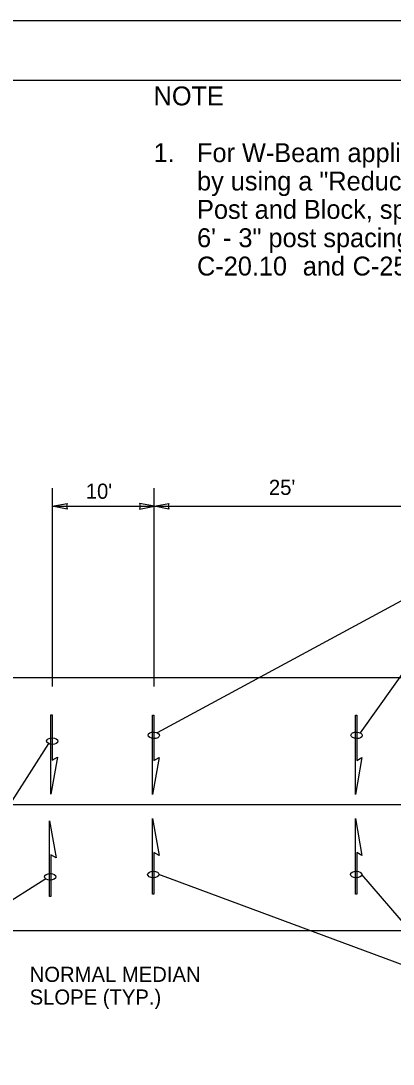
# Model space of a CAD drawing. Extents: x 1312564.2 to 1312581.5, y 1207298.4 to 1207352.6.
# Drawn here: x 1312575.61 to 1312577.58, y 1207303.92 to 1207309.42 of the extents above; entities that cross this region are included whole.
import ezdxf

# ---------------------------------------------------------------- set-up
doc = ezdxf.new("R2010")
doc.units = 0
for name, color, linetype in [('Level 1', 7, 'Continuous'), ('Level 15', 7, 'Continuous'), ('Level 2', 7, 'Continuous'), ('Level 20', 7, 'Continuous')]:
    doc.layers.add(name, color=color, linetype=linetype)

msp = doc.modelspace()

# ---------------------------------------------------------------- linework, layer by layer
at = {"layer": 'Level 1'}
msp.add_line((1312565.4155, 1207309.1084), (1312581.1655, 1207309.1084), dxfattribs=at)
at = {"layer": 'Level 15'}
for p, q in [((1312575.7801, 1207306.9573), (1312575.7801, 1207305.9123)), ((1312576.3161, 1207306.9573), (1312576.3161, 1207305.9123)), ((1312575.7801, 1207306.8616), (1312576.3161, 1207306.8616)), ((1312576.3161, 1207306.8616), (1312577.6615, 1207306.8616)), ((1312575.4365, 1207305.9589), (1312581.1544, 1207305.9589)), ((1312575.7614, 1207305.6107), (1312575.1842, 1207304.7122)), ((1312579.0343, 1207305.2877), (1312575.3407, 1207305.2877)), ((1312575.7456, 1207304.8985), (1312575.3642, 1207304.6559)), ((1312575.4365, 1207304.6254), (1312581.1544, 1207304.6254))]:
    msp.add_line(p, q, dxfattribs=at)
for points in [[(1312575.7801, 1207306.8616), (1312575.8584, 1207306.877), (1312575.8548, 1207306.8616), (1312575.8584, 1207306.8463)], [(1312576.3185, 1207306.8616), (1312576.2401, 1207306.877), (1312576.2437, 1207306.8616), (1312576.2401, 1207306.8463)], [(1312576.3165, 1207306.8616), (1312576.3948, 1207306.877), (1312576.3912, 1207306.8616), (1312576.3948, 1207306.8463)]]:
    msp.add_lwpolyline(points, close=True, dxfattribs=at)
for points in [[(1312578.1554, 1207306.6075), (1312578.072, 1207306.6075), (1312576.3337, 1207305.6674)], [(1312578.155, 1207306.6075), (1312578.072, 1207306.6075), (1312577.4025, 1207305.6674)], [(1312578.0086, 1207304.3371), (1312577.9129, 1207304.3371), (1312576.3427, 1207304.9201)], [(1312578.0086, 1207304.3371), (1312577.9129, 1207304.3371), (1312577.4115, 1207304.9201)]]:
    msp.add_lwpolyline(points, dxfattribs=at)
for centre in [(1312576.3151, 1207305.6542), (1312577.3839, 1207305.6542), (1312575.7801, 1207305.624), (1312575.7693, 1207304.9084), (1312576.3128, 1207304.9207), (1312577.3816, 1207304.9207)]:
    msp.add_ellipse(centre, major_axis=(0.0299, -0.0006), ratio=0.57735, dxfattribs=at)
at = {"layer": 'Level 2'}
msp.add_lwpolyline([(1312564.478, 1207298.4209), (1312581.478, 1207298.4209), (1312581.478, 1207309.4209), (1312564.478, 1207309.4209)], close=True, dxfattribs=at)
at = {"layer": 'Level 20'}
for p, q in [((1312575.7732, 1207305.763), (1312575.7801, 1207305.763)), ((1312576.309, 1207305.7613), (1312576.3159, 1207305.7613)), ((1312577.3778, 1207305.7613), (1312577.3847, 1207305.7613)), ((1312575.7732, 1207304.8052), (1312575.7663, 1207304.8052)), ((1312576.3159, 1207304.8171), (1312576.309, 1207304.8171)), ((1312577.3847, 1207304.8171), (1312577.3778, 1207304.8171))]:
    msp.add_line(p, q, dxfattribs=at)
for points in [[(1312575.7801, 1207305.763), (1312575.7801, 1207305.5236), (1312575.8076, 1207305.5395), (1312575.7732, 1207305.3444), (1312575.7732, 1207305.763)], [(1312576.3159, 1207305.7613), (1312576.3159, 1207305.5219), (1312576.3434, 1207305.5378), (1312576.309, 1207305.3427), (1312576.309, 1207305.7613)], [(1312577.3847, 1207305.7613), (1312577.3847, 1207305.5219), (1312577.4122, 1207305.5378), (1312577.3778, 1207305.3427), (1312577.3778, 1207305.7613)], [(1312575.7663, 1207304.8052), (1312575.7663, 1207305.2036), (1312575.8007, 1207305.0086), (1312575.7732, 1207305.0244), (1312575.7732, 1207304.8052)], [(1312576.309, 1207304.8171), (1312576.309, 1207305.2155), (1312576.3434, 1207305.0205), (1312576.3159, 1207305.0364), (1312576.3159, 1207304.8171)], [(1312577.3778, 1207304.8171), (1312577.3778, 1207305.2155), (1312577.4122, 1207305.0205), (1312577.3847, 1207305.0364), (1312577.3847, 1207304.8171)]]:
    msp.add_lwpolyline(points, dxfattribs=at)

# ---------------------------------------------------------------- texts
for s, height, p in [('NOTE', 0.09966, (1312576.3144, 1207308.9753)), ('1.', 0.09966, (1312576.3144, 1207308.6763)), ('For W-Beam applications extend the rail from the bull nose terminal ', 0.099661, (1312576.5432, 1207308.6763)), ('by using a "Reducer Element Type C" followed by a standard ', 0.099661, (1312576.5432, 1207308.5268)), ('Post and Block, spaced at 3\' - 1 1/2". Continue runs with standard ', 0.099661, (1312576.5432, 1207308.3773)), ('6\' - 3" post spacing. For additional Details see', 0.099661, (1312576.5432, 1207308.2278)), ('C-20.10 ', 0.09966, (1312576.5432, 1207308.0784)), ('and', 0.09966, (1312577.1001, 1207308.0784)), (' C-25.80', 0.09966, (1312577.326, 1207308.0784)), ("10'", 0.07973, (1312575.9569, 1207306.9015)), ("25'", 0.07973, (1312576.9218, 1207306.9218)), ('NORMAL MEDIAN ', 0.079729, (1312575.6613, 1207304.3544)), ('SLOPE (TYP.)', 0.079729, (1312575.6613, 1207304.2348))]:
    msp.add_text(s, height=height, dxfattribs=at).set_placement(p)

doc.saveas('drawing.dxf')
